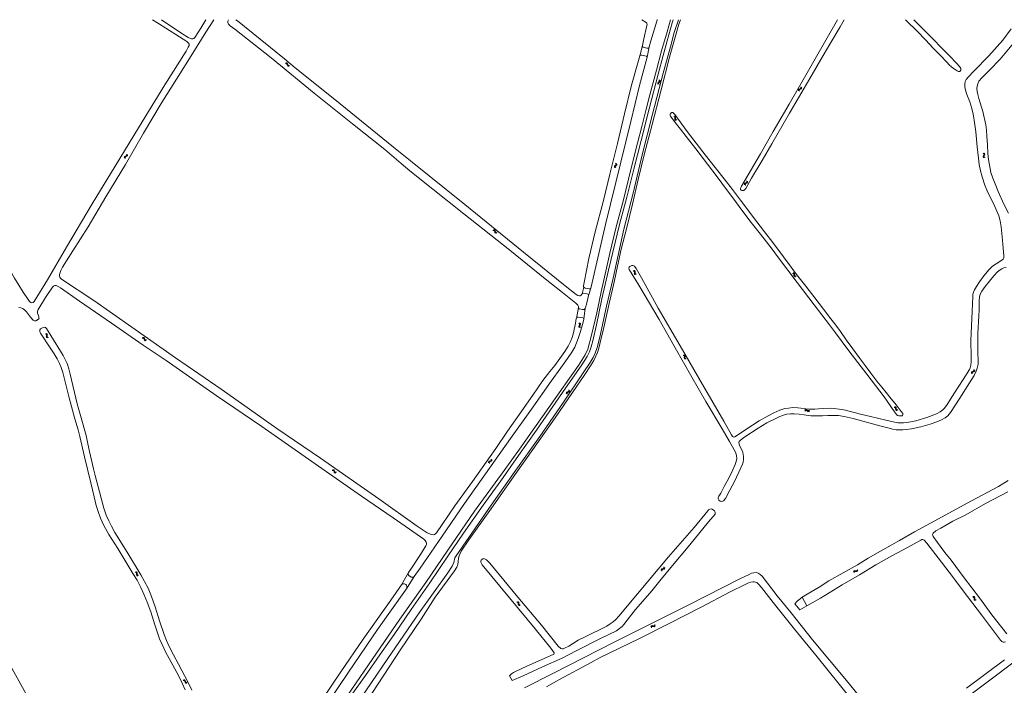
# Model space of a CAD drawing. Header units: metres. Extents: x 189705 to 199106, y 581686 to 588448.
# Tile 343 of 555: x 193174 to 193718, y 588080 to 588448. Entities that reach past the tile are written whole.
import ezdxf

# ---------------------------------------------------------------- set-up
doc = ezdxf.new("R2010")
doc.units = ezdxf.units.M
doc.layers.add('B-WA-OG-GBKN-G', color=7, linetype='Continuous', lineweight=18)

msp = doc.modelspace()

# ---------------------------------------------------------------- linework, layer by layer
at = {"layer": 'B-WA-OG-GBKN-G'}
for p, q in [((193320.644, 588423.905), (193321.05, 588423.936)), ((193320.937, 588424.307), (193321.343, 588424.34)), ((193321.05, 588423.936), (193321.364, 588423.84)), ((193321.343, 588424.34), (193321.656, 588424.247)), ((193321.364, 588423.84), (193321.552, 588423.574)), ((193321.552, 588423.574), (193321.656, 588423.172)), ((193321.656, 588424.247), (193321.851, 588423.97)), ((193321.656, 588423.172), (193321.751, 588422.776)), ((193321.751, 588422.776), (193321.938, 588422.505)), ((193321.851, 588423.97), (193321.947, 588423.575)), ((193321.938, 588422.505), (193322.261, 588422.407)), ((193321.947, 588423.575), (193322.045, 588423.178)), ((193322.045, 588423.178), (193322.232, 588422.908)), ((193322.232, 588422.908), (193322.554, 588422.809)), ((193322.261, 588422.407), (193322.669, 588422.439)), ((193322.554, 588422.809), (193322.961, 588422.841)), ((193526.681, 588413.401), (193526.515, 588413.117)), ((193526.515, 588413.117), (193526.564, 588412.783)), ((193526.564, 588412.783), (193526.767, 588412.428)), ((193526.999, 588413.656), (193526.681, 588413.401)), ((193527.319, 588413.921), (193526.999, 588413.656)), ((193527.17, 588413.307), (193527.005, 588413.022)), ((193527.005, 588413.022), (193527.052, 588412.689)), ((193527.052, 588412.689), (193527.254, 588412.334)), ((193527.488, 588413.564), (193527.17, 588413.307)), ((193527.232, 588414.884), (193527.433, 588414.53)), ((193527.48, 588414.205), (193527.319, 588413.921)), ((193527.433, 588414.53), (193527.48, 588414.205)), ((193527.804, 588413.819), (193527.488, 588413.564)), ((193527.72, 588414.79), (193527.923, 588414.437)), ((193527.972, 588414.113), (193527.804, 588413.819)), ((193527.923, 588414.437), (193527.972, 588414.113)), ((193605.674, 588410.666), (193605.58, 588411.064)), ((193605.626, 588410.333), (193605.674, 588410.666)), ((193606.116, 588410.439), (193606.021, 588410.836)), ((193604.347, 588409.233), (193604.391, 588409.558)), ((193604.443, 588408.837), (193604.347, 588409.233)), ((193604.391, 588409.558), (193604.634, 588409.793)), ((193604.634, 588409.793), (193605.01, 588409.949)), ((193604.792, 588409.007), (193604.838, 588409.332)), ((193604.884, 588408.61), (193604.792, 588409.007)), ((193604.838, 588409.332), (193605.072, 588409.558)), ((193605.01, 588409.949), (193605.387, 588410.106)), ((193605.072, 588409.558), (193605.453, 588409.723)), ((193605.387, 588410.106), (193605.626, 588410.333)), ((193605.453, 588409.723), (193605.83, 588409.878)), ((193605.83, 588409.878), (193606.069, 588410.105)), ((193606.069, 588410.105), (193606.116, 588410.439)), ((193535.361, 588394.652), (193535.744, 588394.513)), ((193535.744, 588394.513), (193535.991, 588394.296)), ((193535.793, 588394.897), (193536.177, 588394.761)), ((193536.177, 588394.761), (193536.425, 588394.547)), ((193536.425, 588394.547), (193536.489, 588394.214)), ((193535.983, 588393.567), (193535.906, 588393.167)), ((193535.906, 588393.167), (193535.965, 588392.843)), ((193535.965, 588392.843), (193536.219, 588392.621)), ((193536.053, 588393.976), (193535.983, 588393.567)), ((193535.991, 588394.296), (193536.053, 588393.976)), ((193536.219, 588392.621), (193536.604, 588392.483)), ((193536.414, 588393.815), (193536.34, 588393.413)), ((193536.34, 588393.413), (193536.399, 588393.089)), ((193536.399, 588393.089), (193536.651, 588392.867)), ((193536.489, 588394.214), (193536.414, 588393.815)), ((193536.651, 588392.867), (193537.036, 588392.728)), ((193231.648, 588372.36), (193231.895, 588372.592)), ((193231.895, 588372.592), (193232.273, 588372.743)), ((193232.273, 588372.743), (193232.651, 588372.896)), ((193232.651, 588372.896), (193232.893, 588373.119)), ((193232.712, 588372.512), (193233.092, 588372.662)), ((193232.946, 588373.452), (193232.856, 588373.851)), ((193232.893, 588373.119), (193232.946, 588373.452)), ((193233.092, 588372.662), (193233.333, 588372.885)), ((193233.384, 588373.218), (193233.295, 588373.617)), ((193233.333, 588372.885), (193233.384, 588373.218)), ((193706.444, 588374.284), (193706.772, 588374.042)), ((193706.548, 588372.705), (193706.514, 588372.378)), ((193706.735, 588373.068), (193706.548, 588372.705)), ((193706.917, 588373.441), (193706.735, 588373.068)), ((193706.772, 588374.042), (193706.948, 588373.765)), ((193706.948, 588373.765), (193706.917, 588373.441)), ((193706.927, 588374.398), (193707.257, 588374.159)), ((193707.034, 588372.819), (193706.999, 588372.492)), ((193707.218, 588373.184), (193707.034, 588372.819)), ((193707.402, 588373.547), (193707.218, 588373.184)), ((193707.257, 588374.159), (193707.435, 588373.884)), ((193707.435, 588373.884), (193707.402, 588373.547)), ((193231.601, 588372.036), (193231.648, 588372.36)), ((193231.691, 588371.639), (193231.601, 588372.036)), ((193232.042, 588371.804), (193232.092, 588372.128)), ((193232.129, 588371.406), (193232.042, 588371.804)), ((193232.092, 588372.128), (193232.329, 588372.352)), ((193232.329, 588372.352), (193232.712, 588372.512)), ((193502.717, 588367.298), (193502.553, 588367.012)), ((193503.034, 588367.555), (193502.717, 588367.298)), ((193503.351, 588367.822), (193503.034, 588367.555)), ((193503.207, 588367.207), (193503.043, 588366.921)), ((193503.522, 588367.466), (193503.207, 588367.207)), ((193503.258, 588368.785), (193503.461, 588368.431)), ((193503.51, 588368.107), (193503.351, 588367.822)), ((193503.461, 588368.431), (193503.51, 588368.107)), ((193503.837, 588367.724), (193503.522, 588367.466)), ((193503.746, 588368.694), (193503.951, 588368.342)), ((193504.003, 588368.019), (193503.837, 588367.724)), ((193503.951, 588368.342), (193504.003, 588368.019)), ((193706.514, 588372.378), (193706.696, 588372.094)), ((193706.696, 588372.094), (193707.026, 588371.853)), ((193706.999, 588372.492), (193707.179, 588372.207)), ((193707.179, 588372.207), (193707.509, 588371.966)), ((193502.553, 588367.012), (193502.605, 588366.679)), ((193502.605, 588366.679), (193502.809, 588366.325)), ((193503.043, 588366.921), (193503.093, 588366.588)), ((193503.093, 588366.588), (193503.298, 588366.235)), ((193574.487, 588357.163), (193574.524, 588357.489)), ((193574.591, 588356.769), (193574.487, 588357.163)), ((193574.524, 588357.489), (193574.762, 588357.729)), ((193574.762, 588357.729), (193575.135, 588357.893)), ((193574.936, 588356.946), (193574.975, 588357.272)), ((193575.037, 588356.551), (193574.936, 588356.946)), ((193574.975, 588357.272), (193575.205, 588357.504)), ((193575.135, 588357.893), (193575.508, 588358.058)), ((193575.205, 588357.504), (193575.582, 588357.677)), ((193575.508, 588358.058), (193575.742, 588358.29)), ((193575.582, 588357.677), (193575.956, 588357.839)), ((193575.783, 588358.624), (193575.68, 588359.02)), ((193575.742, 588358.29), (193575.783, 588358.624)), ((193575.956, 588357.839), (193576.19, 588358.071)), ((193576.229, 588358.406), (193576.127, 588358.802)), ((193576.19, 588358.071), (193576.229, 588358.406)), ((193435.414, 588331.633), (193435.82, 588331.666)), ((193435.704, 588332.036), (193436.11, 588332.072)), ((193435.82, 588331.666), (193436.135, 588331.573)), ((193436.11, 588332.072), (193436.425, 588331.981)), ((193436.135, 588331.573), (193436.325, 588331.308)), ((193436.325, 588331.308), (193436.431, 588330.907)), ((193436.425, 588331.981), (193436.621, 588331.706)), ((193436.431, 588330.907), (193436.529, 588330.51)), ((193436.529, 588330.51), (193436.718, 588330.241)), ((193436.621, 588331.706), (193436.72, 588331.311)), ((193436.718, 588330.241), (193437.041, 588330.145)), ((193436.72, 588331.311), (193436.82, 588330.915)), ((193436.82, 588330.915), (193437.009, 588330.646)), ((193437.009, 588330.646), (193437.331, 588330.549)), ((193437.041, 588330.145), (193437.448, 588330.18)), ((193437.331, 588330.549), (193437.739, 588330.583)), ((193512.877, 588309.2), (193513.271, 588309.1)), ((193513.271, 588309.1), (193513.539, 588308.909)), ((193513.282, 588309.487), (193513.677, 588309.39)), ((193513.539, 588308.909), (193513.633, 588308.597)), ((193513.604, 588308.183), (193513.567, 588307.777)), ((193513.567, 588307.777), (193513.659, 588307.46)), ((193513.633, 588308.597), (193513.604, 588308.183)), ((193513.659, 588307.46), (193513.934, 588307.265)), ((193513.677, 588309.39), (193513.945, 588309.202)), ((193513.934, 588307.265), (193514.33, 588307.166)), ((193513.945, 588309.202), (193514.042, 588308.877)), ((193514.008, 588308.472), (193513.974, 588308.065)), ((193513.974, 588308.065), (193514.066, 588307.749)), ((193514.042, 588308.877), (193514.008, 588308.472)), ((193514.066, 588307.749), (193514.339, 588307.553)), ((193514.339, 588307.553), (193514.736, 588307.454)), ((193601.051, 588307.847), (193601.453, 588307.781)), ((193601.43, 588308.168), (193601.832, 588308.105)), ((193601.453, 588307.781), (193601.736, 588307.614)), ((193601.736, 588307.614), (193601.856, 588307.311)), ((193601.832, 588308.105), (193602.115, 588307.941)), ((193601.856, 588307.311), (193601.862, 588306.896)), ((193602.115, 588307.941), (193602.239, 588307.626)), ((193602.239, 588307.626), (193602.24, 588307.219)), ((193601.862, 588306.896), (193601.861, 588306.488)), ((193601.861, 588306.488), (193601.979, 588306.181)), ((193601.979, 588306.181), (193602.27, 588306.01)), ((193602.24, 588307.219), (193602.242, 588306.811)), ((193602.242, 588306.811), (193602.36, 588306.503)), ((193602.27, 588306.01), (193602.674, 588305.946)), ((193602.36, 588306.503), (193602.649, 588306.331)), ((193602.649, 588306.331), (193603.053, 588306.267)), ((193482.838, 588280.346), (193483.156, 588280.091)), ((193483.156, 588280.091), (193483.32, 588279.807)), ((193483.326, 588280.44), (193483.645, 588280.187)), ((193483.645, 588280.187), (193483.812, 588279.905)), ((193188.367, 588274.619), (193188.752, 588274.486)), ((193482.877, 588278.764), (193482.83, 588278.439)), ((193482.83, 588278.439), (193482.999, 588278.147)), ((193483.079, 588279.119), (193482.877, 588278.764)), ((193482.999, 588278.147), (193483.319, 588277.893)), ((193483.276, 588279.484), (193483.079, 588279.119)), ((193483.32, 588279.807), (193483.276, 588279.484)), ((193483.367, 588278.858), (193483.319, 588278.533)), ((193483.319, 588278.533), (193483.487, 588278.241)), ((193483.566, 588279.215), (193483.367, 588278.858)), ((193483.487, 588278.241), (193483.807, 588277.987)), ((193483.765, 588279.57), (193483.566, 588279.215)), ((193483.812, 588279.905), (193483.765, 588279.57)), ((193187.937, 588274.37), (193188.321, 588274.234)), ((193188.321, 588274.234), (193188.57, 588274.02)), ((193188.567, 588273.291), (193188.494, 588272.889)), ((193188.494, 588272.889), (193188.556, 588272.566)), ((193188.556, 588272.566), (193188.812, 588272.347)), ((193188.634, 588273.7), (193188.567, 588273.291)), ((193188.57, 588274.02), (193188.634, 588273.7)), ((193188.752, 588274.486), (193189.001, 588274.274)), ((193188.812, 588272.347), (193189.198, 588272.211)), ((193188.996, 588273.541), (193188.926, 588273.139)), ((193188.926, 588273.139), (193188.987, 588272.816)), ((193188.987, 588272.816), (193189.242, 588272.595)), ((193189.068, 588273.942), (193188.996, 588273.541)), ((193189.001, 588274.274), (193189.068, 588273.942)), ((193189.242, 588272.595), (193189.627, 588272.46)), ((193241.488, 588271.954), (193241.89, 588272.021)), ((193241.744, 588272.38), (193242.146, 588272.449)), ((193241.89, 588272.021), (193242.212, 588271.954)), ((193242.146, 588272.449), (193242.466, 588272.385)), ((193242.212, 588271.954), (193242.423, 588271.705)), ((193242.423, 588271.705), (193242.562, 588271.314)), ((193242.466, 588272.385), (193242.685, 588272.126)), ((193242.562, 588271.314), (193242.692, 588270.928)), ((193242.685, 588272.126), (193242.816, 588271.741)), ((193242.692, 588270.928), (193242.903, 588270.675)), ((193242.816, 588271.741), (193242.949, 588271.355)), ((193242.903, 588270.675), (193243.233, 588270.606)), ((193242.949, 588271.355), (193243.16, 588271.102)), ((193243.16, 588271.102), (193243.489, 588271.032)), ((193243.233, 588270.606), (193243.636, 588270.675)), ((193243.489, 588271.032), (193243.892, 588271.101)), ((193540.552, 588262.529), (193540.943, 588262.413)), ((193540.943, 588262.413), (193541.202, 588262.211)), ((193540.969, 588262.799), (193541.36, 588262.685)), ((193541.236, 588261.483), (193541.182, 588261.078)), ((193541.182, 588261.078), (193541.26, 588260.758)), ((193541.202, 588262.211), (193541.282, 588261.895)), ((193541.282, 588261.895), (193541.236, 588261.483)), ((193541.26, 588260.758), (193541.527, 588260.552)), ((193541.36, 588262.685), (193541.62, 588262.486)), ((193541.527, 588260.552), (193541.919, 588260.436)), ((193541.651, 588261.754), (193541.601, 588261.349)), ((193541.601, 588261.349), (193541.679, 588261.029)), ((193541.62, 588262.486), (193541.703, 588262.158)), ((193541.703, 588262.158), (193541.651, 588261.754)), ((193541.679, 588261.029), (193541.944, 588260.822)), ((193541.944, 588260.822), (193542.336, 588260.706)), ((193699.936, 588252.965), (193700, 588253.285)), ((193700.005, 588252.563), (193699.936, 588252.965)), ((193700, 588253.285), (193700.259, 588253.504)), ((193700.259, 588253.504), (193700.644, 588253.635)), ((193700.364, 588252.709), (193700.431, 588253.031)), ((193700.431, 588253.031), (193700.68, 588253.242)), ((193700.644, 588253.635), (193701.03, 588253.768)), ((193700.68, 588253.242), (193701.071, 588253.381)), ((193701.03, 588253.768), (193701.283, 588253.979)), ((193701.071, 588253.381), (193701.457, 588253.511)), ((193701.283, 588253.979), (193701.353, 588254.308)), ((193701.353, 588254.308), (193701.284, 588254.711)), ((193701.457, 588253.511), (193701.71, 588253.722)), ((193701.779, 588254.052), (193701.71, 588254.455)), ((193701.71, 588253.722), (193701.779, 588254.052)), ((193700.431, 588252.307), (193700.364, 588252.709)), ((193476.074, 588242.042), (193475.996, 588241.714)), ((193476.333, 588242.245), (193476.074, 588242.042)), ((193476.724, 588242.363), (193476.333, 588242.245)), ((193476.753, 588241.976), (193476.494, 588241.773)), ((193477.118, 588242.491), (193476.724, 588242.363)), ((193477.143, 588242.097), (193476.753, 588241.976)), ((193477.373, 588242.695), (193477.118, 588242.491)), ((193477.532, 588242.217), (193477.143, 588242.097)), ((193477.45, 588243.014), (193477.373, 588242.695)), ((193477.395, 588243.418), (193477.45, 588243.014)), ((193477.797, 588242.428), (193477.532, 588242.217)), ((193477.87, 588242.747), (193477.797, 588242.428)), ((193477.813, 588243.15), (193477.87, 588242.747)), ((193475.996, 588241.714), (193476.053, 588241.309)), ((193476.494, 588241.773), (193476.414, 588241.446)), ((193476.414, 588241.446), (193476.471, 588241.041)), ((193607.898, 588232.251), (193608.2, 588232.525)), ((193607.911, 588231.754), (193608.214, 588232.026)), ((193608.2, 588232.525), (193608.505, 588232.642)), ((193608.214, 588232.026), (193608.521, 588232.142)), ((193608.505, 588232.642), (193608.828, 588232.542)), ((193608.521, 588232.142), (193608.833, 588232.045)), ((193608.828, 588232.542), (193609.146, 588232.287)), ((193608.833, 588232.045), (193609.16, 588231.79)), ((193609.146, 588232.287), (193609.465, 588232.032)), ((193609.16, 588231.79), (193609.477, 588231.534)), ((193609.465, 588232.032), (193609.778, 588231.932)), ((193609.477, 588231.534), (193609.791, 588231.433)), ((193609.778, 588231.932), (193610.094, 588232.049)), ((193609.791, 588231.433), (193610.106, 588231.553)), ((193610.094, 588232.049), (193610.397, 588232.323)), ((193610.106, 588231.553), (193610.41, 588231.827)), ((193657.571, 588233.702), (193657.163, 588233.725)), ((193657.915, 588234.06), (193657.507, 588234.083)), ((193657.876, 588233.56), (193657.571, 588233.702)), ((193658.025, 588233.267), (193657.876, 588233.56)), ((193658.222, 588233.92), (193657.915, 588234.06)), ((193658.068, 588232.861), (193658.025, 588233.267)), ((193658.11, 588232.456), (193658.068, 588232.861)), ((193658.266, 588232.155), (193658.11, 588232.456)), ((193658.371, 588233.626), (193658.222, 588233.92)), ((193658.564, 588232.021), (193658.266, 588232.155)), ((193658.411, 588233.22), (193658.371, 588233.626)), ((193658.46, 588232.808), (193658.411, 588233.22)), ((193658.61, 588232.519), (193658.46, 588232.808)), ((193658.971, 588231.999), (193658.564, 588232.021)), ((193658.909, 588232.382), (193658.61, 588232.519)), ((193659.315, 588232.357), (193658.909, 588232.382)), ((193433.066, 588203.774), (193433.331, 588203.985)), ((193433.331, 588203.985), (193433.719, 588204.105)), ((193433.719, 588204.105), (193434.109, 588204.227)), ((193433.744, 588203.711), (193434.139, 588203.839)), ((193434.109, 588204.227), (193434.368, 588204.43)), ((193434.139, 588203.839), (193434.529, 588203.958)), ((193434.368, 588204.43), (193434.448, 588204.757)), ((193434.448, 588204.757), (193434.391, 588205.162)), ((193434.529, 588203.958), (193434.788, 588204.161)), ((193434.788, 588204.161), (193434.866, 588204.489)), ((193434.866, 588204.489), (193434.809, 588204.894)), ((193346.519, 588198.833), (193346.922, 588198.894)), ((193346.781, 588199.255), (193347.183, 588199.319)), ((193346.922, 588198.894), (193347.243, 588198.822)), ((193347.183, 588199.319), (193347.503, 588199.25)), ((193347.243, 588198.822), (193347.45, 588198.571)), ((193347.45, 588198.571), (193347.584, 588198.178)), ((193347.503, 588199.25), (193347.718, 588198.988)), ((193347.718, 588198.988), (193347.844, 588198.601)), ((193347.844, 588198.601), (193347.971, 588198.213)), ((193432.992, 588203.455), (193433.066, 588203.774)), ((193433.05, 588203.052), (193432.992, 588203.455)), ((193433.413, 588203.188), (193433.49, 588203.507)), ((193433.468, 588202.784), (193433.413, 588203.188)), ((193433.49, 588203.507), (193433.744, 588203.711)), ((193347.584, 588198.178), (193347.708, 588197.79)), ((193347.708, 588197.79), (193347.915, 588197.534)), ((193347.915, 588197.534), (193348.244, 588197.461)), ((193347.971, 588198.213), (193348.178, 588197.957)), ((193348.178, 588197.957), (193348.506, 588197.883)), ((193348.244, 588197.461), (193348.648, 588197.523)), ((193348.506, 588197.883), (193348.91, 588197.945)), ((193528.444, 588143.939), (193528.542, 588144.251)), ((193528.471, 588143.532), (193528.444, 588143.939)), ((193528.542, 588144.251), (193528.822, 588144.442)), ((193528.822, 588144.442), (193529.219, 588144.532)), ((193528.844, 588143.64), (193528.944, 588143.953)), ((193528.944, 588143.953), (193529.214, 588144.137)), ((193529.214, 588144.137), (193529.617, 588144.234)), ((193529.219, 588144.532), (193529.617, 588144.623)), ((193529.617, 588144.623), (193529.891, 588144.806)), ((193529.617, 588144.234), (193530.015, 588144.323)), ((193529.891, 588144.806), (193529.995, 588145.126)), ((193529.995, 588145.126), (193529.969, 588145.534)), ((193530.015, 588144.323), (193530.289, 588144.506)), ((193530.289, 588144.506), (193530.391, 588144.827)), ((193530.391, 588144.827), (193530.366, 588145.235)), ((193636.784, 588143.718), (193636.901, 588144.11)), ((193237.623, 588142.574), (193238.02, 588142.484)), ((193238.02, 588142.872), (193238.418, 588142.785)), ((193238.02, 588142.484), (193238.292, 588142.301)), ((193238.292, 588142.301), (193238.394, 588141.991)), ((193238.376, 588141.577), (193238.35, 588141.17)), ((193238.35, 588141.17), (193238.45, 588140.856)), ((193238.394, 588141.991), (193238.376, 588141.577)), ((193238.418, 588142.785), (193238.691, 588142.604)), ((193238.45, 588140.856), (193238.73, 588140.668)), ((193238.691, 588142.604), (193238.796, 588142.282)), ((193238.73, 588140.668), (193239.129, 588140.579)), ((193238.772, 588141.876), (193238.75, 588141.469)), ((193238.75, 588141.469), (193238.849, 588141.155)), ((193238.796, 588142.282), (193238.772, 588141.876)), ((193238.849, 588141.155), (193239.128, 588140.966)), ((193239.128, 588140.966), (193239.527, 588140.877)), ((193528.868, 588143.233), (193528.844, 588143.64)), ((193634.806, 588142.745), (193634.92, 588143.136)), ((193634.92, 588143.136), (193635.12, 588143.396)), ((193635.076, 588142.328), (193635.193, 588142.718)), ((193635.12, 588143.396), (193635.448, 588143.479)), ((193635.193, 588142.718), (193635.395, 588142.977)), ((193635.395, 588142.977), (193635.711, 588143.057)), ((193635.448, 588143.479), (193635.852, 588143.427)), ((193635.711, 588143.057), (193636.123, 588143.01)), ((193635.852, 588143.427), (193636.257, 588143.376)), ((193636.123, 588143.01), (193636.527, 588142.957)), ((193636.257, 588143.376), (193636.577, 588143.453)), ((193636.527, 588142.957), (193636.847, 588143.034)), ((193636.577, 588143.453), (193636.784, 588143.718)), ((193636.847, 588143.034), (193637.054, 588143.301)), ((193637.054, 588143.301), (193637.17, 588143.693)), ((193700.621, 588128.914), (193701.023, 588128.845)), ((193701.002, 588129.233), (193701.404, 588129.166)), ((193701.023, 588128.845), (193701.304, 588128.676)), ((193701.304, 588128.676), (193701.422, 588128.372)), ((193701.404, 588129.166), (193701.686, 588129)), ((193701.425, 588127.957), (193701.421, 588127.549)), ((193701.422, 588128.372), (193701.425, 588127.957)), ((193701.686, 588129), (193701.808, 588128.684)), ((193701.805, 588128.277), (193701.804, 588127.869)), ((193701.804, 588127.869), (193701.92, 588127.561)), ((193701.808, 588128.684), (193701.805, 588128.277)), ((193448.584, 588125.997), (193448.987, 588125.943)), ((193448.953, 588126.329), (193449.357, 588126.278)), ((193448.987, 588125.943), (193449.275, 588125.785)), ((193449.275, 588125.785), (193449.404, 588125.485)), ((193449.357, 588126.278), (193449.645, 588126.122)), ((193449.404, 588125.485), (193449.423, 588125.071)), ((193449.423, 588125.071), (193449.434, 588124.663)), ((193449.434, 588124.663), (193449.561, 588124.359)), ((193449.561, 588124.359), (193449.856, 588124.197)), ((193449.645, 588126.122), (193449.778, 588125.811)), ((193449.778, 588125.811), (193449.791, 588125.405)), ((193449.791, 588125.405), (193449.804, 588124.996)), ((193449.804, 588124.996), (193449.932, 588124.693)), ((193449.856, 588124.197), (193450.262, 588124.144)), ((193449.932, 588124.693), (193450.226, 588124.529)), ((193450.226, 588124.529), (193450.631, 588124.476)), ((193701.421, 588127.549), (193701.536, 588127.241)), ((193701.536, 588127.241), (193701.826, 588127.068)), ((193701.826, 588127.068), (193702.229, 588127)), ((193701.92, 588127.561), (193702.207, 588127.386)), ((193702.207, 588127.386), (193702.611, 588127.318)), ((193522.757, 588112.358), (193522.892, 588112.742)), ((193522.892, 588112.742), (193523.105, 588112.991)), ((193523.003, 588111.927), (193523.142, 588112.31)), ((193523.105, 588112.991), (193523.438, 588113.055)), ((193523.142, 588112.31), (193523.357, 588112.558)), ((193523.357, 588112.558), (193523.677, 588112.62)), ((193523.438, 588113.055), (193523.838, 588112.981)), ((193523.677, 588112.62), (193524.086, 588112.551)), ((193523.838, 588112.981), (193524.24, 588112.908)), ((193524.086, 588112.551), (193524.487, 588112.475)), ((193524.24, 588112.908), (193524.563, 588112.968)), ((193524.487, 588112.475), (193524.811, 588112.535)), ((193524.563, 588112.968), (193524.785, 588113.221)), ((193524.785, 588113.221), (193524.923, 588113.606)), ((193524.811, 588112.535), (193525.032, 588112.79)), ((193525.032, 588112.79), (193525.169, 588113.175)), ((193264.08, 588082.679), (193264.485, 588082.727)), ((193264.355, 588083.093), (193264.759, 588083.144)), ((193264.485, 588082.727), (193264.803, 588082.646)), ((193264.759, 588083.144), (193265.077, 588083.065)), ((193264.803, 588082.646), (193265.003, 588082.388)), ((193265.003, 588082.388), (193265.124, 588081.991)), ((193265.077, 588083.065), (193265.284, 588082.797)), ((193265.124, 588081.991), (193265.236, 588081.599)), ((193265.236, 588081.599), (193265.435, 588081.337)), ((193265.284, 588082.797), (193265.397, 588082.406)), ((193265.397, 588082.406), (193265.512, 588082.014)), ((193265.435, 588081.337), (193265.762, 588081.253)), ((193265.512, 588082.014), (193265.711, 588081.752)), ((193265.711, 588081.752), (193266.037, 588081.667)), ((193265.762, 588081.253), (193266.168, 588081.303)), ((193266.037, 588081.667), (193266.443, 588081.717))]:
    msp.add_line(p, q, dxfattribs=at)
at = {"layer": 'B-WA-OG-GBKN-G', "flags": 128}
for points in [[(193078.03, 588448.172), (193079.809, 588441.337), (193080.472, 588439.03), (193081.134, 588437.336), (193081.995, 588435.565), (193083.089, 588433.838), (193085.259, 588430.66), (193092.046, 588421.007), (193112.305, 588392.419), (193127.736, 588371.171), (193142.975, 588350.476), (193156.223, 588329.815), (193163.789, 588317.909), (193170.964, 588305.145), (193175.727, 588297.407), (193177.997, 588294.002), (193179.258, 588292.297), (193179.869, 588291.79), (193180.485, 588291.633), (193181.19, 588291.784)], [(193181.19, 588291.784), (193181.796, 588292.294), (193189.097, 588304.3), (193199.631, 588322.457), (193213.862, 588346.324), (193226.571, 588367.191), (193239.471, 588388.341), (193253.982, 588412.124), (193265.722, 588430.777), (193267.009, 588432.937), (193267.381, 588433.89), (193267.384, 588434.589), (193267.108, 588435.181), (193266.139, 588436.036), (193250.527, 588446.018), (193247.273, 588448.172)], [(193281.164, 588448.172), (193276.703, 588441.358), (193269.466, 588429.721), (193260.446, 588415.255), (193252.013, 588401.825), (193242.238, 588385.406), (193232.227, 588368.011), (193221.475, 588350.138), (193211.563, 588333.684), (193203.189, 588320.411), (193197.531, 588311.25), (193196.597, 588309.546), (193196.087, 588308.341), (193195.869, 588307.305), (193195.818, 588306.55), (193196.046, 588305.768), (193196.357, 588305.183), (193196.946, 588304.746), (193214.789, 588292.869), (193235.844, 588278.081), (193259.985, 588261.144), (193285.801, 588243.458), (193315.869, 588222.177), (193340.073, 588205.655), (193372.413, 588183.266), (193393.56, 588168.081), (193399.141, 588164.436), (193401.369, 588163.491), (193402.348, 588163.352), (193403.087, 588163.467), (193403.717, 588163.861), (193404.178, 588164.475), (193407.435, 588169.087), (193414.305, 588179.255), (193424.109, 588192.724), (193437.05, 588211.05), (193443.519, 588220.605), (193450.197, 588230.024), (193457.522, 588240.449), (193463.086, 588248.574), (193466.956, 588253.533), (193469.704, 588256.972), (193475.082, 588264.663), (193476.937, 588267.579), (193478.382, 588270.149), (193479.304, 588272.422), (193480.001, 588274.981), (193481.028, 588280.396)], [(193252.119, 588448.172), (193263.432, 588440.615), (193266.897, 588438.364), (193268.271, 588437.763), (193268.789, 588437.634), (193269.446, 588437.616), (193269.969, 588437.808), (193270.527, 588438.281), (193273.853, 588443.425), (193276.695, 588448.172)], [(193289.215, 588448.172), (193288.842, 588447.345), (193288.79, 588446.642), (193289.179, 588445.774), (193290.196, 588444.852), (193292.708, 588442.919), (193312.843, 588427.009), (193336.641, 588407.599), (193357.822, 588390.647), (193375.743, 588376.328), (193384.673, 588368.594), (193389.509, 588364.642), (193402.245, 588354.447), (193419.32, 588340.866)], [(193484.67, 588296.559), (193484.524, 588296.394), (193484.162, 588295.82), (193483.705, 588295.49), (193483.209, 588295.459), (193482.393, 588295.632), (193481.398, 588296.16), (193475.281, 588301.061), (193452.397, 588319.54), (193419.903, 588345.875), (193380.362, 588377.684), (193348.097, 588404.099), (193326.038, 588421.54), (193320.109, 588426.526), (193306.813, 588437.327), (193294.197, 588447.563), (193293.318, 588448.172)], [(193356.978, 588074.401), (193364.905, 588085.516), (193372.879, 588096.863), (193380.798, 588108.25), (193390.267, 588122.038), (193400.5, 588136.705), (193410.393, 588151.511), (193419.145, 588164.117), (193429.968, 588179.63), (193439.696, 588193.201), (193449.588, 588207.143), (193459.464, 588221.191), (193473.96, 588241.991), (193484.493, 588257.321), (193487.507, 588261.909), (193488.778, 588264.409), (193489.736, 588267.199), (193490.6, 588270.56), (193492.623, 588279.336), (193495.658, 588293.75), (193499.248, 588309.611), (193505.474, 588334.947), (193509.52, 588349.983), (193513.352, 588365.548), (193517.347, 588381.271), (193521.751, 588398.898), (193526.725, 588418.016), (193529.464, 588428.413), (193531.829, 588436.537), (193534.478, 588446.437), (193535.008, 588448.172)], [(193537.999, 588448.172), (193537.98, 588448.116), (193535.658, 588441.116), (193533.577, 588433.234), (193529.451, 588418.553), (193527.261, 588410.071), (193523.441, 588395.176), (193518.064, 588374.161), (193512.859, 588352.293), (193507.851, 588332.392), (193501.873, 588305.225), (193498.194, 588289.784), (193494.505, 588272.525), (193492.981, 588266.859), (193492.022, 588263.755), (193490.918, 588261.396), (193489.098, 588258.513), (193485.354, 588252.822), (193474.471, 588236.569), (193461.395, 588217.638), (193447.152, 588197.763), (193434.43, 588179.609), (193415.076, 588151.651), (193414.415, 588150.511), (193413.773, 588148.008), (193412.863, 588145.926), (193410.441, 588142.231), (193394.678, 588120.228), (193377.228, 588094.917), (193359.318, 588068.299)], [(193539.139, 588448.172), (193538.249, 588445.612), (193533.102, 588427.533), (193528.348, 588409.307), (193523.461, 588390.154), (193518.997, 588373.479), (193515.724, 588359.843), (193512.667, 588346.194), (193509.26, 588332.541), (193506.403, 588321.234), (193504.36, 588311.823), (193502.706, 588303.947), (193499.706, 588291.179), (193496.647, 588277.97), (193494.716, 588269.583), (193494.002, 588266.492), (193493.284, 588264.116), (193492.353, 588262.024), (193491.131, 588259.658), (193489.317, 588256.75), (193486.302, 588252.037), (193479.466, 588241.995), (193469.884, 588227.98), (193459.766, 588213.583), (193448.1, 588197.252), (193434.544, 588177.953)], [(193497.454, 588307.528), (193500.07, 588319.034), (193503.598, 588333.555), (193507.336, 588347.86), (193510.424, 588359.971), (193513.224, 588371.17), (193515.335, 588379.86), (193517.686, 588389.167), (193519.907, 588398.039), (193522.123, 588406.545), (193525.871, 588420.331), (193528.702, 588430.992), (193531.718, 588441.367), (193533.624, 588448.172)], [(193517.818, 588448.172), (193520.06, 588446.632), (193520.448, 588446.159), (193520.669, 588445.545), (193520.59, 588444.873), (193518.91, 588437.6), (193518.053, 588433.9)], [(193521.843, 588433.191), (193522.786, 588436.563), (193526.093, 588447.304)], [(193526.386, 588448.172), (193526.093, 588447.304)], [(193526.093, 588447.304), (193526.172, 588448.025), (193526.107, 588448.172)], [(193629.673, 588448.172), (193627.311, 588444.146), (193621.677, 588434.627), (193616.725, 588426.127), (193611.9, 588417.83), (193604.447, 588405.029), (193599.445, 588396.452), (193595.832, 588390.318), (193589.567, 588379.477), (193584.261, 588370.315), (193578.45, 588360.44), (193575.242, 588354.867), (193574.95, 588354.485), (193574.793, 588354.321), (193574.582, 588354.158), (193574.305, 588353.924), (193574.102, 588353.796), (193573.798, 588353.668), (193573.569, 588353.642), (193573.29, 588353.616), (193573.01, 588353.691), (193572.659, 588353.947), (193572.475, 588354.096), (193572.373, 588354.273), (193572.321, 588354.604), (193572.547, 588355.366), (193572.9, 588356.053), (193583.36, 588373.996), (193590.382, 588386.313), (193599.174, 588401.507), (193608.445, 588417.566), (193619.434, 588436.831), (193625.975, 588448.172)], [(193629.673, 588448.172), (193627.311, 588444.146), (193621.677, 588434.627), (193616.725, 588426.127), (193611.9, 588417.83), (193604.447, 588405.029), (193599.445, 588396.452), (193595.832, 588390.318), (193589.567, 588379.477), (193584.261, 588370.315), (193578.45, 588360.44), (193575.242, 588354.867), (193574.95, 588354.485), (193574.793, 588354.321), (193574.582, 588354.158), (193574.305, 588353.924), (193574.102, 588353.796), (193573.798, 588353.668), (193573.569, 588353.642), (193573.29, 588353.616), (193573.01, 588353.691), (193572.659, 588353.947), (193572.475, 588354.096), (193572.373, 588354.273), (193572.321, 588354.604), (193572.547, 588355.366), (193572.9, 588356.053), (193583.36, 588373.996), (193590.382, 588386.313), (193599.174, 588401.507), (193608.445, 588417.566), (193619.434, 588436.831), (193625.975, 588448.172)], [(193663.447, 588448.172), (193663.861, 588447.764)], [(193663.447, 588448.172), (193663.861, 588447.764), (193670.132, 588441.585)], [(193663.861, 588447.764), (193670.132, 588441.585), (193674.543, 588437.051), (193678.877, 588432.441), (193683.033, 588428.11), (193686.195, 588424.842), (193688.056, 588422.892), (193688.566, 588422.436), (193689.024, 588422.005), (193689.432, 588421.702), (193690.094, 588421.196), (193690.96, 588420.614), (193692.131, 588419.906), (193692.742, 588419.603), (193693.132, 588419.554), (193693.344, 588419.544), (193693.436, 588419.568), (193693.573, 588419.641), (193693.718, 588419.767), (193694.035, 588420.293), (193694.135, 588420.751), (193694.109, 588421.107), (193694.014, 588421.336), (193693.876, 588421.604), (193693.802, 588421.741), (193693.445, 588422.222), (193691.94, 588423.894), (193687.657, 588428.378), (193683.96, 588432.05), (193678.274, 588438.003), (193673.584, 588442.586), (193671.035, 588445.17), (193668.149, 588448.172)], [(193670.132, 588441.585), (193674.543, 588437.051), (193678.877, 588432.441), (193683.033, 588428.11), (193686.195, 588424.842), (193688.056, 588422.892), (193688.566, 588422.436), (193689.024, 588422.005), (193689.432, 588421.702), (193690.094, 588421.196), (193690.96, 588420.614), (193692.131, 588419.906), (193692.742, 588419.603), (193693.132, 588419.554), (193693.344, 588419.544), (193693.436, 588419.568), (193693.573, 588419.641), (193693.718, 588419.767), (193694.035, 588420.293), (193694.135, 588420.751), (193694.109, 588421.107), (193694.014, 588421.336), (193693.876, 588421.604), (193693.802, 588421.741), (193693.445, 588422.222), (193691.94, 588423.894), (193687.657, 588428.378), (193683.96, 588432.05), (193678.274, 588438.003), (193673.584, 588442.586), (193671.035, 588445.17), (193668.149, 588448.172)], [(193714.102, 588342.348), (193712.959, 588344.81), (193711.005, 588348.656), (193709.131, 588352.603), (193707.319, 588356.747), (193705.827, 588361.23), (193704.936, 588364.666), (193704.291, 588368.055), (193703.82, 588371.509), (193703.07, 588377.905), (193702.371, 588386.087), (193701.537, 588392.532), (193700.997, 588395.921), (193700.263, 588398.974), (193699.117, 588402.821), (193697.474, 588406.812), (193696.605, 588409.165), (193696.28, 588411.048), (193696.24, 588412.72), (193696.512, 588413.974), (193697.015, 588415.005), (193698.163, 588416.368), (193701.268, 588419.755), (193709.6, 588428.199), (193717.294, 588436.78), (193722.016, 588443.192)], [(193518.053, 588433.9), (193516.571, 588428.14)], [(193518.053, 588433.9), (193518.029, 588433.403), (193518.396, 588432.909), (193520.568, 588432.42), (193521.17, 588432.445), (193521.546, 588432.608), (193521.843, 588433.191)], [(193521.843, 588433.191), (193520.677, 588427.389)], [(193723.253, 588435.099), (193715.797, 588426.366), (193709.717, 588420.125), (193705.631, 588415.97), (193704.153, 588414.12), (193703.477, 588412.709), (193703.17, 588411.469), (193703.046, 588410.201), (193703.183, 588408.544), (193703.474, 588406.832), (193704.069, 588404.667), (193706.28, 588397.476), (193707.932, 588389.993), (193708.288, 588386.994)], [(193485.666, 588300.241), (193485.523, 588300.47), (193485.547, 588301.016), (193485.905, 588302.858), (193488.363, 588316.154), (193491.916, 588330.801), (193496.571, 588348.232), (193500.084, 588362.69), (193504.245, 588379.628), (193508.173, 588396.193), (193512.076, 588411.968), (193515.442, 588424.382), (193516.571, 588428.14)], [(193520.677, 588427.389), (193516.449, 588411.69)], [(193516.571, 588428.14), (193516.806, 588428.491), (193517.183, 588428.633), (193517.673, 588428.574), (193520.385, 588427.99), (193520.681, 588427.712), (193520.677, 588427.389)], [(193516.449, 588411.69), (193511.7, 588391.848), (193506.104, 588369.334), (193497.644, 588334.902), (193489.785, 588300.499), (193489.658, 588300.219)], [(193593.256, 588316.536), (193589.198, 588321.985), (193586.596, 588325.305), (193583.304, 588329.512), (193578.226, 588336.076), (193573.097, 588342.742), (193568.605, 588348.901), (193564.624, 588354.173), (193559.341, 588361.194), (193553.982, 588368.265), (193547.551, 588376.782), (193542.319, 588383.625), (193539.181, 588387.68), (193536.247, 588391.405), (193533.618, 588394.877), (193533.439, 588395.156), (193533.337, 588395.385), (193533.323, 588395.847), (193533.457, 588396.198), (193533.639, 588396.445), (193533.765, 588396.529), (193533.921, 588396.631), (193534.196, 588396.734), (193534.399, 588396.811), (193534.592, 588396.837), (193534.808, 588396.826), (193534.997, 588396.748), (193535.315, 588396.407), (193535.902, 588395.672), (193542.869, 588386.37), (193551.469, 588375.041), (193554.71, 588370.859), (193563.232, 588360.114), (193567.901, 588354.26), (193572.265, 588348.354), (193575.302, 588344.476), (193578.876, 588339.483), (193585.535, 588330.916), (193590.154, 588324.935), (193596.05, 588317.027), (193600.312, 588311.273), (193603.323, 588307.294), (193608.35, 588300.73), (193613.403, 588294.267), (193618.149, 588288.134), (193622.206, 588282.812), (193624.452, 588279.948), (193627.514, 588275.816), (193630.782, 588271.152), (193634.356, 588266.184)], [(193603.567, 588302.798), (193593.256, 588316.536), (193589.198, 588321.985), (193586.596, 588325.305), (193583.304, 588329.512), (193578.226, 588336.076), (193573.097, 588342.742), (193568.605, 588348.901), (193564.624, 588354.173), (193559.341, 588361.194), (193553.982, 588368.265), (193547.551, 588376.782), (193542.319, 588383.625), (193539.181, 588387.68), (193536.247, 588391.405), (193533.618, 588394.877), (193533.439, 588395.156), (193533.337, 588395.385), (193533.323, 588395.847), (193533.457, 588396.198), (193533.639, 588396.445)], [(193533.639, 588396.445), (193533.765, 588396.529), (193533.921, 588396.631), (193534.196, 588396.734), (193534.399, 588396.811), (193534.592, 588396.837), (193534.808, 588396.826), (193534.997, 588396.748), (193535.315, 588396.407), (193535.902, 588395.672), (193542.869, 588386.37), (193551.469, 588375.041), (193554.71, 588370.859), (193563.232, 588360.114), (193567.901, 588354.26), (193572.265, 588348.354), (193575.302, 588344.476), (193578.876, 588339.483), (193585.535, 588330.916), (193590.154, 588324.935), (193596.05, 588317.027), (193600.312, 588311.273), (193603.323, 588307.294), (193608.35, 588300.73), (193613.403, 588294.267), (193618.149, 588288.134), (193622.206, 588282.812), (193624.452, 588279.948), (193627.514, 588275.816), (193630.782, 588271.152), (193634.356, 588266.184), (193637.904, 588261.292), (193641.196, 588256.856), (193644.36, 588252.699), (193647.754, 588248.34), (193650.408, 588244.944), (193652.857, 588241.929), (193654.924, 588239.369), (193658.342, 588235.112), (193660.001, 588232.907), (193661.149, 588231.513)], [(193708.288, 588386.994), (193708.513, 588383.77), (193708.769, 588379.007), (193709.095, 588374.161), (193709.461, 588370.763), (193710.145, 588366.731), (193710.774, 588363.748), (193711.775, 588360.62), (193713.035, 588357.319), (193714.827, 588353.07), (193717.972, 588346.214), (193720.401, 588341.245)], [(193419.32, 588340.866), (193444.703, 588320.627), (193464.258, 588304.824), (193473.889, 588297.222), (193481.172, 588291.335)], [(193618.033, 588233.126), (193621.936, 588233.243), (193624.015, 588233.124), (193626.844, 588232.843), (193630.353, 588232.194), (193637.846, 588230.265), (193655.043, 588226.106), (193659.275, 588225.238), (193660.688, 588225.164), (193662.493, 588225.218), (193663.822, 588225.353), (193666.463, 588225.776), (193669.293, 588226.369), (193675.354, 588228.215), (193680.673, 588230.266), (193682.632, 588231.314), (193684.102, 588232.332), (193685.124, 588233.311), (193686.614, 588235.392), (193690.53, 588241.862), (193695.406, 588249.22), (193698.987, 588254.66), (193699.352, 588255.599), (193699.635, 588257.134), (193699.742, 588258.925), (193699.736, 588261.913), (193699.732, 588270.777), (193699.938, 588278.72), (193700.302, 588287.02), (193700.714, 588295.146), (193700.803, 588296.357), (193701.097, 588297.471), (193701.64, 588298.837), (193702.761, 588300.706), (193704.41, 588303.11), (193706.836, 588306.428), (193709.807, 588310.058), (193711.711, 588311.876), (193713.633, 588313.239), (193716.155, 588314.873), (193717.492, 588315.805), (193717.886, 588316.472), (193717.932, 588316.977), (193717.849, 588317.892), (193717.614, 588319.584), (193717.191, 588326.284), (193716.497, 588333.668), (193715.881, 588336.896), (193715.099, 588339.745), (193714.102, 588342.348)], [(193634.356, 588266.184), (193637.904, 588261.292), (193641.196, 588256.856), (193644.36, 588252.699), (193647.754, 588248.34), (193650.408, 588244.944), (193652.857, 588241.929), (193654.924, 588239.369), (193658.342, 588235.112), (193660.001, 588232.907), (193661.149, 588231.513), (193662.005, 588230.32), (193662.071, 588229.74), (193661.949, 588229.256), (193661.759, 588229.146), (193661.2, 588229.093), (193659.822, 588229.035), (193659.149, 588229.254), (193658.565, 588229.768), (193657.463, 588231.3), (193651.696, 588239.588), (193642.127, 588252.057), (193632.174, 588265.085), (193624.9, 588274.97), (193621.455, 588279.481), (193613.11, 588290.456), (193603.567, 588302.798), (193593.256, 588316.536)], [(193306.071, 588000), (193307.763, 588002.616), (193317.287, 588017.301), (193328.136, 588034.105), (193341.956, 588055.359), (193352.923, 588071.537), (193366.57, 588091.329), (193383.909, 588116.659), (193398.304, 588136.939), (193410.56, 588154.843), (193425.263, 588176.408), (193441.547, 588198.899), (193450.142, 588210.746), (193466.334, 588233.726), (193477.818, 588249.972), (193482.655, 588256.889), (193484.657, 588259.967), (193486.407, 588262.833), (193487.814, 588265.914), (193489.936, 588273.786), (193492.82, 588286.058), (193495.218, 588297.732), (193497.454, 588307.528)], [(193563.309, 588190.06), (193565.775, 588194.667), (193568.067, 588199.145), (193569.398, 588202.2), (193569.96, 588203.897), (193570.215, 588205.543), (193570.129, 588206.976), (193569.677, 588208.617), (193568.844, 588210.332), (193566.252, 588214.967), (193562.183, 588221.887), (193553.16, 588237.107), (193545.408, 588250.551), (193536.184, 588266.637), (193527.284, 588282.303), (193516.137, 588301.369), (193510.719, 588310.078), (193510.588, 588310.791), (193510.725, 588311.226), (193511.114, 588311.669), (193512.167, 588312.201), (193512.72, 588312.211), (193513.364, 588312.09), (193513.751, 588311.813), (193514.634, 588310.615), (193517.642, 588305.36), (193526.851, 588288.567), (193539.025, 588267.737), (193551.239, 588246.397), (193563.095, 588226.061), (193567.4, 588218.541), (193567.958, 588217.656), (193568.576, 588217.366), (193569.226, 588217.462), (193570.09, 588217.95), (193575.877, 588221.956), (193582.621, 588226.339), (193587.981, 588229.363), (193590.804, 588230.837), (193593.965, 588232.167), (193596.736, 588233.06), (193598.812, 588233.424), (193601.154, 588233.628), (193603.967, 588233.591), (193605.725, 588233.344), (193608.358, 588233.005), (193610.85, 588232.735), (193613.327, 588232.752), (193615.355, 588232.884), (193618.033, 588233.126)], [(193719.219, 588311.17), (193717.856, 588310.888), (193716.824, 588310.447), (193715.932, 588309.917), (193714.386, 588308.731), (193712.379, 588306.555), (193707.584, 588300.702), (193705.656, 588298.065)], [(193194.986, 588300.699), (193194.012, 588301.098), (193193.208, 588301.087), (193192.497, 588300.726), (193191.99, 588300.325), (193188.13, 588294.536), (193184.376, 588288.462), (193183.885, 588287.515), (193183.666, 588286.738), (193183.664, 588285.899), (193183.915, 588284.88), (193184.347, 588283.785), (193184.434, 588283.353), (193184.457, 588282.947), (193184.131, 588282.519), (193182.64, 588281.665), (193182.396, 588281.6), (193181.885, 588281.611), (193181.303, 588282.02), (193179.804, 588283.71), (193177.53, 588286.57), (193176.237, 588287.884), (193175.304, 588288.472), (193174.316, 588288.816), (193173.253, 588288.936)], [(193388.795, 588142.387), (193390.332, 588144.793), (193395.34, 588152.494), (193398.405, 588157.266), (193398.711, 588157.992), (193398.73, 588158.753), (193398.545, 588159.291), (193398.041, 588160.089), (193397.252, 588160.817), (193393.517, 588163.556), (193380.22, 588172.614), (193362.788, 588184.593), (193338.921, 588201.185), (193307.662, 588223.105), (193282.388, 588240.359), (193254.8, 588259.722), (193242.057, 588268.127), (193224.565, 588280.299), (193206.838, 588292.533), (193196.374, 588299.931), (193194.986, 588300.699)], [(193484.67, 588296.559), (193485.666, 588300.241)], [(193488.294, 588295.638), (193488.244, 588296.125), (193487.896, 588296.45), (193486.751, 588296.762), (193485.308, 588296.941), (193484.906, 588296.827), (193484.67, 588296.559)], [(193489.658, 588300.219), (193489.327, 588299.491), (193488.929, 588299.355), (193488.684, 588299.36), (193486.503, 588299.76), (193485.806, 588300.017), (193485.666, 588300.241)], [(193489.658, 588300.219), (193488.294, 588295.638)], [(193705.656, 588298.065), (193704.801, 588296.304), (193704.377, 588294.754), (193704.237, 588292.795), (193704.183, 588290.38), (193704.194, 588287.673), (193704.076, 588284.349), (193703.55, 588274.747), (193703.437, 588267.724), (193703.521, 588263.51), (193703.634, 588260.166), (193703.609, 588257.689), (193703.176, 588255.468), (193702.642, 588253.786), (193701.531, 588251.455), (193698.985, 588247.317), (193693.563, 588238.934), (193688.474, 588230.994), (193686.912, 588229.122), (193685.429, 588228.056), (193683.463, 588226.923), (193680.932, 588225.717), (193677.162, 588224.411), (193671.952, 588223.068), (193666.747, 588221.927), (193663.845, 588221.468), (193662.115, 588221.327), (193659.676, 588221.335), (193658.437, 588221.411), (193656.274, 588221.683), (193654.43, 588222.189), (193649.383, 588223.557), (193634.613, 588227.642), (193629.666, 588228.791), (193626.417, 588229.252), (193623.219, 588229.336), (193620.652, 588229.248), (193617.651, 588229.144), (193614.685, 588229.033), (193613.062, 588229.015), (193611.096, 588229.072), (193609.702, 588229.189), (193607.418, 588229.698), (193604.785, 588230.009), (193601.888, 588230.193), (193599.981, 588230.172), (193597.925, 588229.983), (193596.158, 588229.524), (193594.079, 588228.747), (193591.77, 588227.675)], [(193481.172, 588291.335), (193482.406, 588290.228), (193482.747, 588289.555), (193482.781, 588288.916)], [(193486.443, 588288.677), (193486.562, 588288.94), (193487.057, 588290.798), (193487.854, 588293.949), (193488.294, 588295.638)], [(193481.536, 588282.972), (193482.781, 588288.916)], [(193482.781, 588288.916), (193482.789, 588288.769), (193483.147, 588288.349), (193484.892, 588287.947), (193485.584, 588287.97), (193486.22, 588288.283), (193486.414, 588288.612), (193486.443, 588288.677)], [(193486.443, 588288.677), (193485.631, 588282.636)], [(193485.638, 588282.617), (193485.271, 588280.963), (193483.735, 588275.265), (193482.625, 588271.843), (193481.696, 588269.416), (193480.628, 588267.016), (193479.127, 588264.389), (193476.654, 588260.818), (193472.924, 588255.651), (193467.6, 588248.304), (193456.811, 588232.818), (193445.132, 588216.465), (193419.698, 588180.616), (193407.307, 588162.539), (193395.102, 588144.866), (193391.877, 588140.206)], [(193481.028, 588280.396), (193481.508, 588282.911), (193481.536, 588282.972)], [(193481.536, 588282.972), (193481.728, 588283.395), (193482.056, 588283.635), (193482.496, 588283.729), (193485.122, 588283.32), (193485.481, 588283.056), (193485.638, 588282.617)], [(193195.762, 588258.031), (193194.531, 588260.569), (193192.904, 588263.294), (193190.571, 588266.734), (193185.347, 588274.783), (193184.931, 588275.549), (193184.85, 588276.227), (193184.945, 588276.724), (193185.257, 588277.145), (193186.776, 588277.978), (193187.32, 588278.107), (193188.055, 588277.93), (193188.59, 588277.325), (193191.009, 588273.523), (193197.755, 588262.476), (193200.046, 588257.967), (193200.999, 588255.106), (193201.757, 588252.119), (193205.458, 588235.645), (193207.719, 588227.9), (193210.591, 588218.166), (193211.527, 588213.53), (193212.326, 588209.453), (193214.534, 588199.854), (193215.529, 588196.014), (193216.492, 588192.522), (193220.347, 588177.98), (193221.635, 588174.206), (193223.014, 588171.012), (193224.449, 588168.121), (193226.393, 588164.642), (193233.151, 588153.645), (193240.683, 588141.084), (193244.738, 588133.812), (193246.665, 588129.17), (193248.737, 588123.555), (193251.115, 588115.782), (193253.58, 588108.227), (193254.861, 588104.904), (193256.446, 588101.492), (193258.851, 588096.922), (193261.532, 588091.722), (193266.857, 588081.673), (193268.919, 588077.334)], [(193265.295, 588077.557), (193263.649, 588081.3), (193261.781, 588085.032), (193259.517, 588089.262), (193254.456, 588098.586), (193252.485, 588102.66), (193251.13, 588105.819), (193249.733, 588109.602), (193248.526, 588113.542), (193246.239, 588120.657), (193244.243, 588126.036), (193242.474, 588130.405), (193240.808, 588134.103), (193238.717, 588138.132), (193236.373, 588141.922), (193233.635, 588146.468), (193227.991, 588155.735), (193223.139, 588163.514), (193220.332, 588168.496), (193218.474, 588172.567), (193217.13, 588176.123), (193216.081, 588179.572), (193214.922, 588184.311), (193213.143, 588192.003), (193209.528, 588206.443), (193207.045, 588217.731), (193206.087, 588221.388), (193204.333, 588227.382), (193201.092, 588239.12), (193199.517, 588245.681), (193198.443, 588250.113), (193197.601, 588253.037), (193196.719, 588255.73), (193195.762, 588258.031)], [(193108.274, 588250.974), (193107.878, 588250.538), (193106.262, 588249.429), (193097.065, 588243.798), (193089.766, 588239.277), (193088.304, 588238.075), (193087.95, 588237.301), (193087.8, 588236.456), (193087.981, 588235.518), (193088.62, 588234.36), (193089.946, 588232.038), (193099.138, 588215.01), (193111.586, 588192.808), (193127.692, 588164.091), (193140.511, 588141.037), (193157.655, 588110.581), (193175.377, 588078.9), (193190.303, 588052.054), (193204.045, 588027.406), (193219.191, 588000)], [(193591.77, 588227.675), (193586.854, 588225.186), (193582.026, 588222.194), (193574.119, 588217.034), (193572.073, 588215.46), (193571.573, 588214.911), (193571.429, 588214.392), (193571.59, 588213.407), (193571.954, 588212.303), (193572.961, 588210.372), (193573.524, 588208.844), (193573.903, 588206.523), (193573.906, 588205.019), (193573.735, 588203.416), (193573.462, 588202.344), (193572.553, 588200.316), (193568.895, 588192.798), (193566.457, 588188.031), (193564.011, 588183.431), (193562.963, 588182.151), (193562.483, 588181.854), (193561.728, 588181.751), (193561.027, 588181.914), (193560.401, 588182.407), (193560.032, 588183.153), (193560.028, 588183.825), (193560.358, 588184.701), (193561.368, 588186.276), (193563.309, 588190.06)], [(193720.236, 588193.242), (193714.924, 588190.061), (193699.599, 588181.905), (193681.719, 588172.125), (193668.525, 588164.972), (193660.257, 588160.227), (193650.987, 588155.018), (193642.891, 588150.377), (193637.069, 588146.605)], [(193719.536, 588108.614), (193711.253, 588118.998), (193704.431, 588128.436), (193695.88, 588139.478), (193688.743, 588149.258), (193685.294, 588153.485), (193681.196, 588159.107), (193678.843, 588162.428), (193678.573, 588162.999), (193678.537, 588163.435), (193678.596, 588163.813), (193678.847, 588164.214), (193680.366, 588165.403), (193683.012, 588166.96), (193689.596, 588170.828), (193696.873, 588174.415), (193707.764, 588180.655), (193720.102, 588187.093)], [(193434.544, 588177.953), (193422.129, 588160.603), (193417.918, 588154.16), (193416.779, 588151.744), (193416.429, 588150.442), (193416.239, 588148.481), (193416.082, 588146.899), (193415.521, 588145.471), (193414.188, 588143.403), (193403.556, 588128.814), (193395.805, 588116.628), (193384.16, 588099.462), (193368.868, 588076.118), (193348.65, 588046.413), (193330.734, 588020.615), (193317.328, 588000)], [(193444.553, 588085.248), (193445.655, 588086.319), (193446.757, 588087.204), (193448.306, 588087.945), (193453.818, 588090.537), (193469.066, 588097.266), (193469.296, 588097.764), (193469.271, 588098.052), (193467.518, 588100.653), (193458.681, 588111.389), (193444.53, 588128.482), (193429.545, 588146.761), (193428.745, 588148.082), (193428.704, 588148.725), (193428.883, 588149.199), (193429.909, 588150.093), (193430.391, 588150.184), (193430.83, 588150.073), (193431.886, 588149.496), (193433.616, 588147.623), (193449.267, 588128.742), (193462.22, 588113.242), (193471.564, 588101.7), (193472.871, 588100.429), (193473.607, 588100.173), (193474.249, 588100.188), (193475.054, 588100.533), (193477.298, 588101.678), (193482.583, 588105.065), (193486.021, 588106.757), (193498.306, 588112.816), (193500.248, 588114.031), (193501.817, 588115.093), (193503.422, 588116.5), (193505.093, 588118.273), (193515.281, 588130.57), (193532.56, 588151.189), (193546.655, 588167.416), (193554.151, 588176.496), (193554.661, 588177.028), (193555.255, 588177.469), (193556.079, 588177.627), (193556.614, 588177.56), (193557.975, 588176.554), (193558.316, 588175.82), (193558.37, 588175.284), (193558.254, 588174.722), (193554.682, 588170.409), (193544.23, 588157.68), (193534.659, 588146.245)], [(193609.036, 588123.975), (193616.512, 588128.26), (193628.549, 588135.633), (193638.095, 588141.162), (193647.115, 588146.689), (193656.009, 588151.737), (193664.579, 588156.342), (193671.91, 588160.35), (193672.568, 588160.649), (193673.095, 588160.684), (193673.482, 588160.558), (193673.825, 588160.259), (193675.286, 588158.624), (193683.381, 588148.097), (193690.026, 588139.544), (193694.925, 588133.084), (193706.131, 588118.21), (193716.132, 588105.074), (193716.852, 588104.361), (193717.482, 588103.999), (193718.147, 588103.938), (193718.88, 588104.102)], [(193534.659, 588146.245), (193527.779, 588137.824), (193523.187, 588132.222), (193518.236, 588126.509), (193514.242, 588122.031), (193509.698, 588116.055), (193507.849, 588113.783), (193506.786, 588112.535), (193505.471, 588111.465), (193503.648, 588110.277), (193494.909, 588105.929), (193481.489, 588099.133), (193473.766, 588095.133), (193462.764, 588090.24), (193452.12, 588085.303), (193446.009, 588082.666)], [(193637.069, 588146.605), (193629.079, 588142.203), (193621.204, 588137.772), (193615.824, 588134.333), (193609.149, 588130.489), (193606.408, 588128.733)], [(193388.795, 588142.387), (193384.812, 588135.548)], [(193391.877, 588140.206), (193387.561, 588133.439)], [(193391.877, 588140.206), (193391.276, 588139.894), (193390.658, 588139.828), (193390.168, 588139.863), (193388.927, 588140.771), (193388.564, 588141.338), (193388.625, 588141.922), (193388.795, 588142.387)], [(193650.272, 588058.78), (193631.801, 588081.681), (193612.142, 588105.23), (193600.386, 588120.192), (193592.551, 588129.628), (193584.248, 588140.352), (193583.155, 588141.365), (193582.046, 588142.046), (193581.055, 588142.389), (193579.576, 588142.341), (193578.406, 588142.037), (193577.023, 588141.41), (193571.877, 588138.951), (193544.154, 588124.822), (193502.422, 588103.998), (193468.596, 588086.551), (193452.867, 588078.759)], [(193287.304, 588035.124), (193290.341, 588028.971), (193293.512, 588022.789), (193294.931, 588020.7), (193295.599, 588020.325), (193296.339, 588020.196), (193297.121, 588020.265), (193298.306, 588020.671), (193300.932, 588022.144), (193303.65, 588024.055), (193307.174, 588026.999), (193311.01, 588030.951), (193314.438, 588034.876), (193317.889, 588039.589), (193322.159, 588045.281), (193330.646, 588057.34), (193340.929, 588072.208), (193351.405, 588087.543), (193363.75, 588105.587), (193378.97, 588127.204), (193384.812, 588135.548)], [(193387.561, 588133.439), (193387.524, 588133.322), (193387.099, 588132.714), (193371.672, 588110.879), (193355.48, 588087.262), (193343.336, 588069.213), (193328.542, 588048.462), (193320.74, 588037.987), (193314.603, 588029.677), (193310.968, 588025.663), (193307.309, 588022.457), (193303.412, 588019.57), (193298.781, 588016.685), (193298.216, 588016.179), (193298.011, 588015.742), (193298.059, 588015.354), (193298.578, 588014.247), (193300.283, 588011.099), (193301.209, 588009.152), (193301.642, 588007.621), (193301.751, 588005.915), (193301.558, 588005.091), (193300.814, 588003.479)], [(193384.812, 588135.548), (193385.381, 588136.174), (193385.917, 588136.215), (193386.445, 588136.171), (193387.276, 588135.782), (193387.691, 588135.372), (193387.816, 588134.667), (193387.737, 588133.991), (193387.561, 588133.439)], [(193465.05, 588079.283), (193471.808, 588083.106), (193489.795, 588092.755), (193494.363, 588095.34), (193516.361, 588106.042), (193532.784, 588114.278), (193550.594, 588123.3), (193566.616, 588131.751), (193574.811, 588135.792), (193576.787, 588136.754), (193578, 588137.092), (193579.022, 588137.277), (193579.853, 588137.273), (193580.62, 588137.142), (193581.322, 588136.843), (193582.43, 588135.845), (193583.864, 588134.168), (193590.349, 588125.841), (193602.083, 588111.151), (193614.687, 588095.751), (193626.924, 588080.67), (193634.137, 588071.557)], [(193606.408, 588128.733), (193606.213, 588128.608), (193603.598, 588126.553), (193602.346, 588125.2)], [(193606.408, 588128.733), (193609.036, 588123.975)], [(193605.051, 588121.812), (193602.346, 588125.2)], [(193605.051, 588121.812), (193609.036, 588123.975)], [(193699.372, 588000), (193692.147, 588008.497), (193676.666, 588027.09), (193663.463, 588043.148), (193662.974, 588043.847), (193662.759, 588044.583), (193662.812, 588045.251), (193662.998, 588045.898), (193663.481, 588046.579), (193666.028, 588049.009), (193671.911, 588053.886), (193688.12, 588066.23), (193707.282, 588080.622), (193726.547, 588095.335)], [(193718.225, 588094.225), (193697.289, 588078.553)], [(193446.009, 588082.666), (193444.553, 588085.248)]]:
    msp.add_lwpolyline(points, dxfattribs=at)

doc.saveas('drawing.dxf')
